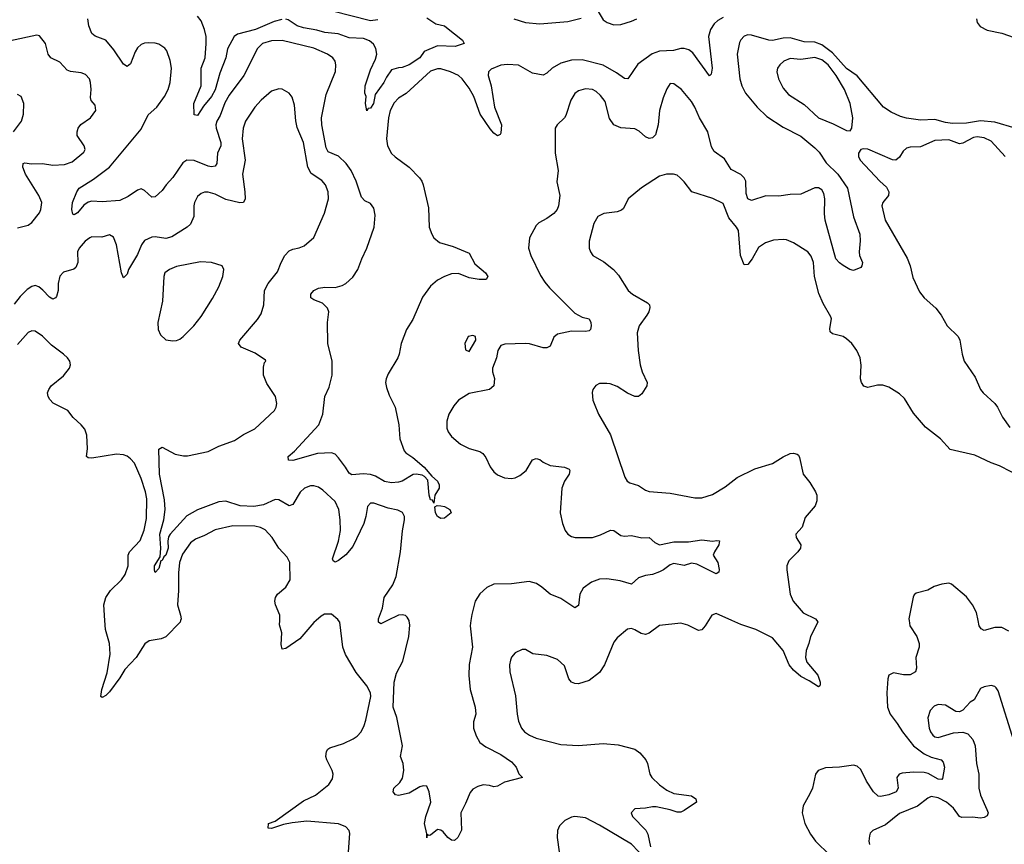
# Model space of a CAD drawing. Header units: inches. Extents: x 1649636 to 1815363, y 506543 to 641975.
# Tile 549 of 656: x 1761342 to 1766924, y 568732 to 573406. Entities that reach past the tile are written whole.
import ezdxf

# ---------------------------------------------------------------- set-up
doc = ezdxf.new("R2010")
doc.units = ezdxf.units.IN
doc.header["$MEASUREMENT"] = 0
doc.layers.add('B7566', color=7, linetype='Continuous')
doc.layers.add('B7567', color=7, linetype='Continuous')

msp = doc.modelspace()

# ---------------------------------------------------------------- linework, layer by layer
at = {"layer": 'B7566', "color": 5}
for points, elevation in [([(1762253.6, 570000), (1762250.7, 569990), (1762170, 569908.2), (1762144.1, 569895.9), (1762075.6, 569884.4), (1762052, 569868), (1762001.5, 569790), (1761937.1, 569722.8), (1761910, 569676), (1761850, 569597), (1761830, 569576), (1761810, 569564), (1761802, 569570), (1761808, 569610), (1761836.6, 569703.4), (1761854.6, 569810), (1761850.8, 569870.8), (1761827.4, 569950), (1761824, 570000)], 580), ([(1763206.1, 568690), (1763213.5, 568793.5), (1763209.7, 568810), (1763190.5, 568830.5), (1763148.6, 568848.6), (1762970, 568863.6), (1762885.8, 568854.2), (1762836.6, 568843.4), (1762770, 568820.7), (1762750, 568824), (1762753.2, 568850), (1762790, 568863.8), (1762950, 568979), (1763018.7, 569010), (1763094.5, 569070), (1763116.1, 569103.9), (1763118.4, 569130), (1763114, 569150), (1763083.1, 569210), (1763078.3, 569230), (1763082, 569258), (1763088.8, 569271.2), (1763100.7, 569279.3), (1763176.8, 569303.2), (1763232, 569330), (1763255.2, 569344.8), (1763276.9, 569370), (1763295.3, 569404.7), (1763304.9, 569435.1), (1763332.2, 569570), (1763329.7, 569590), (1763309.7, 569630), (1763250, 569706), (1763188.3, 569808.3), (1763174.5, 569850), (1763156.2, 569990), (1763149.6, 570000)], 580), ([(1763021.9, 570000), (1763010, 569989.6), (1762930, 569896.1), (1762850, 569842.4), (1762830, 569837.2), (1762824.6, 569864.6), (1762828.4, 569930), (1762815.4, 569975.4), (1762815.6, 570000)], 580), ([(1763427.3, 570000), (1763390, 569981.7), (1763376.2, 569990), (1763375.3, 569995.3), (1763375.5, 570000)], 560), ([(1763900.2, 570000), (1763896.2, 569970), (1763909.4, 569850), (1763890.2, 569750.2), (1763888.2, 569688.2), (1763896.5, 569610), (1763924.4, 569510), (1763927.7, 569470), (1763914.6, 569425.4), (1763915.3, 569390), (1763930, 569347.3), (1763950, 569308.7), (1763983.7, 569283.7), (1764070, 569240.4), (1764130, 569199.1), (1764156.3, 569170), (1764171.1, 569131.1), (1764192, 569110), (1764090, 569084.2), (1764050, 569062), (1764030, 569058.4), (1764005.9, 569065.9), (1763970, 569068.5), (1763939.6, 569060.4), (1763910, 569044.5), (1763895.1, 569024.9), (1763870, 568962.7), (1763842.4, 568910), (1763847.1, 568812.9), (1763826, 568770), (1763806.8, 568753.2), (1763790, 568754.5), (1763770, 568769.7), (1763743.1, 568803.1), (1763730, 568811.6), (1763710, 568815.6), (1763670, 568784.5), (1763662.7, 568782.7), (1763652, 568788), (1763649.5, 568769.5), (1763649.6, 568790.4), (1763636, 568850), (1763644.4, 568890), (1763672.8, 568970), (1763663.5, 569030), (1763650, 569060.7), (1763630, 569064), (1763610, 569057.6), (1763550, 569022.6), (1763490, 569008), (1763472.3, 569012.3), (1763459.3, 569030), (1763463.7, 569050), (1763497.2, 569082.7), (1763512.7, 569107.3), (1763520.5, 569150), (1763515.4, 569190), (1763501.3, 569230), (1763512.8, 569290), (1763479.8, 569450), (1763459.6, 569510), (1763464.3, 569650), (1763478.5, 569701.5), (1763514.1, 569770), (1763547.5, 569910), (1763554.1, 569974.1), (1763550, 569999.3), (1763549.6, 570000)], 560), ([(1765247.1, 570000), (1765228.7, 569970), (1765210, 569947.8), (1765190, 569943), (1765130, 569974.7), (1765090, 569985.6), (1764970, 569972.8), (1764910, 569928.3), (1764890, 569921.1), (1764866, 569926), (1764830, 569948), (1764810, 569954.8), (1764788.2, 569951.8), (1764730, 569903), (1764710, 569877.6), (1764656.9, 569750), (1764630, 569705.4), (1764570, 569659.7), (1764510, 569641.7), (1764490, 569642.6), (1764470, 569651.6), (1764455.8, 569670), (1764430, 569743.7), (1764390, 569779.6), (1764330, 569801.6), (1764251.7, 569811.7), (1764210, 569836), (1764190, 569836.2), (1764150, 569818), (1764130, 569792.7), (1764124.5, 569775.5), (1764119.6, 569750), (1764121.5, 569710), (1764153.4, 569573.4), (1764161.5, 569470), (1764169.3, 569430), (1764186, 569390), (1764204, 569370), (1764233.1, 569350), (1764270, 569333.7), (1764410, 569297.4), (1764510, 569292.8), (1764650, 569304.1), (1764735.1, 569295.1), (1764830, 569271.7), (1764858.4, 569250), (1764891.8, 569210), (1764900.9, 569190), (1764913.7, 569130), (1764926.7, 569110), (1764969, 569069), (1765010, 569037.8), (1765050, 569020.7), (1765150, 569006.7), (1765174.9, 568990), (1765178.8, 568970), (1765110, 568922.9), (1765090, 568913.8), (1765070, 568913.5), (1765030, 568926.4), (1764950, 568944.2), (1764930, 568944.7), (1764890, 568935.8), (1764830, 568933.3), (1764808.9, 568911.1), (1764816.1, 568890), (1764891.2, 568811.2), (1764903.9, 568790), (1764918.2, 568718.2)], 580), ([(1765860.6, 570000), (1765867.2, 569990), (1765824.9, 569910), (1765816.9, 569870), (1765801, 569830), (1765796.8, 569790), (1765804.8, 569764.8), (1765866.7, 569690), (1765880.8, 569650), (1765880, 569640.1), (1765878, 569630), (1765870, 569625.1), (1765818.5, 569658.5), (1765770, 569682.8), (1765730, 569719.2), (1765703.9, 569750), (1765670.6, 569830.6), (1765610, 569902.6), (1765514.7, 569950), (1765430, 569977.1), (1765379.5, 570000)], 580), ([(1766384.2, 570000), (1766389.2, 569970), (1766429.1, 569910), (1766442, 569870), (1766440.9, 569850), (1766422.3, 569790), (1766427.4, 569730), (1766421.3, 569710), (1766390, 569692.3), (1766352.9, 569692.9), (1766295.9, 569704.1), (1766270.4, 569689.6), (1766264.9, 569670), (1766259.1, 569590), (1766262.3, 569510), (1766277.2, 569470), (1766317.5, 569417.5), (1766347, 569370), (1766410, 569289.5), (1766470, 569245.4), (1766510, 569226.2), (1766567, 569210), (1766578.1, 569198.1), (1766585.9, 569170), (1766574.8, 569105.2), (1766570, 569099.7), (1766550, 569101.1), (1766493, 569133), (1766470, 569138.5), (1766410, 569141.6), (1766344.6, 569135.4), (1766328.7, 569130), (1766314.7, 569110), (1766323, 569050), (1766312.1, 569030), (1766270, 569011.4), (1766222.8, 569002.8), (1766210, 569004.4), (1766182.3, 569030), (1766142.3, 569090), (1766110, 569155.8), (1766090, 569175.1), (1766070, 569180.4), (1765990, 569168.7), (1765910, 569166), (1765868.9, 569151.1), (1765853, 569130), (1765836, 569050), (1765822.6, 569017.3), (1765784.4, 568950), (1765777.6, 568910), (1765793.7, 568850), (1765825.3, 568790), (1765853.1, 568750), (1765935.3, 568670)], 620), ([(1766950, 569939.1), (1766910, 569960.4), (1766870, 569959.8), (1766810, 569943), (1766792.3, 569952.3), (1766782.2, 569970), (1766775.7, 570000)], 620), ([(1766978.2, 569318.2), (1766890, 569602), (1766878.7, 569618.7), (1766870, 569626), (1766850, 569631.8), (1766810, 569624.5), (1766790, 569614.5), (1766754, 569550), (1766730, 569537), (1766690, 569492.3), (1766670, 569482), (1766650, 569483.7), (1766590, 569520.5), (1766550, 569524.2), (1766525.8, 569514.2), (1766503.7, 569490), (1766491.5, 569448.5), (1766498.2, 569390), (1766505.2, 569370), (1766519.5, 569350), (1766530, 569341.5), (1766550, 569337.7), (1766636.3, 569363.7), (1766690, 569367.6), (1766718, 569358), (1766746.7, 569326.7), (1766758.5, 569290), (1766765.8, 569190), (1766779.6, 569130), (1766779.2, 569050), (1766789.3, 569010), (1766826, 568930), (1766832, 568910), (1766826.8, 568893.2), (1766810, 568883.1), (1766790, 568879.8), (1766744.8, 568884.8), (1766683.2, 568883.2), (1766669.9, 568889.9), (1766637.1, 568937), (1766596.4, 568970), (1766550, 568995), (1766510, 569002), (1766490, 568993.3), (1766431.5, 568948.5), (1766330, 568905.8), (1766250, 568841.4), (1766178.8, 568810), (1766164.7, 568795.3), (1766159.3, 568780.7), (1766156.4, 568750), (1766160.3, 568730)], 640), ([(1764890, 568649.9), (1764810, 568733), (1764630, 568841), (1764550, 568881), (1764490, 568888.8), (1764470, 568885.3), (1764432.7, 568867.3), (1764403.1, 568836.9), (1764390.2, 568809.8), (1764389.1, 568770), (1764400.3, 568690)], 580)]:
    msp.add_lwpolyline(points, dxfattribs=dict(at, elevation=elevation))
at = {"layer": 'B7567', "color": 5}
for points, elevation in [([(1765330, 573418.8), (1765299.2, 573400.8), (1765278.5, 573381.5), (1765258.4, 573350), (1765246.9, 573310), (1765268.8, 573131.2), (1765263, 573097), (1765252.2, 573087.8), (1765158.2, 573218.2), (1765135, 573235), (1765110, 573242.6), (1765090, 573242.2), (1765049.5, 573230.5), (1764970, 573227.1), (1764928, 573212), (1764847, 573153), (1764790, 573069.6), (1764770, 573072.3), (1764725.2, 573105.2), (1764650, 573147.4), (1764530, 573177.4), (1764470, 573175.4), (1764410, 573160.1), (1764361.3, 573130), (1764330, 573101.6), (1764310, 573092.1), (1764250, 573101.9), (1764170, 573148.3), (1764107.6, 573152.4), (1764070, 573148.1), (1764015, 573124.9), (1764000.3, 573110), (1763998, 573090), (1764015.2, 573030), (1764034.5, 572910), (1764074, 572810), (1764070, 572762), (1764065.5, 572754.5), (1764050, 572746.6), (1764030, 572762.4), (1764010, 572786.9), (1763951.6, 572870), (1763916.5, 572970), (1763890, 573017.3), (1763850, 573069.8), (1763830, 573089), (1763785.1, 573110), (1763730, 573126.3), (1763710, 573127.7), (1763670, 573113.2), (1763533.4, 572986.6), (1763490, 572960.3), (1763465.4, 572934.6), (1763441.4, 572890), (1763432.1, 572850), (1763421.2, 572730), (1763426.2, 572690), (1763450, 572647.9), (1763470, 572628.3), (1763549.6, 572569.6), (1763607.8, 572510), (1763620.8, 572490), (1763629.3, 572469.3), (1763658.7, 572338.7), (1763664, 572230), (1763678, 572190), (1763690.3, 572170), (1763722.4, 572142.4), (1763799.2, 572119.2), (1763890, 572081.6), (1763922, 572022), (1763982.4, 571970), (1763995.5, 571950), (1763987.1, 571932.9), (1763946.1, 571933.9), (1763890, 571942.6), (1763830, 571966.6), (1763790, 571964.6), (1763749.4, 571950.6), (1763710.4, 571930), (1763670, 571895.4), (1763626.2, 571833.8), (1763570, 571707), (1763534.9, 571650), (1763503.9, 571570), (1763492.9, 571510), (1763485, 571490), (1763430, 571398), (1763419.1, 571370), (1763415.6, 571350), (1763421.6, 571321.6), (1763437.2, 571277.2), (1763470.7, 571210), (1763490.5, 571109.5), (1763497.3, 571030), (1763522, 570962), (1763530.4, 570950.4), (1763570, 570924), (1763634, 570870), (1763678, 570818), (1763710.3, 570790.3), (1763719.3, 570770), (1763719.1, 570750), (1763695.5, 570710), (1763690, 570666), (1763682, 570682), (1763670, 570685.2), (1763662.4, 570710), (1763655.9, 570795.9), (1763636.9, 570816.9), (1763623.3, 570823.3), (1763590, 570829.7), (1763572.1, 570827.9), (1763510, 570789.6), (1763490, 570783.6), (1763450, 570781.3), (1763410, 570788.7), (1763359.2, 570819.2), (1763330, 570828.4), (1763290, 570830.7), (1763225.2, 570825.2), (1763210, 570834.5), (1763189.8, 570870), (1763150, 570922.3), (1763130, 570942.6), (1763110, 570949.8), (1763030, 570946), (1762890, 570906.3), (1762866, 570910), (1762862.9, 570930), (1762900.5, 570959.5), (1763038.3, 571110), (1763059.7, 571170), (1763071.3, 571270), (1763097, 571323), (1763113.2, 571390), (1763113.5, 571470), (1763088.8, 571570), (1763086, 571690), (1763093.7, 571750), (1763086.3, 571770), (1763058.7, 571798.7), (1763010, 571816.9), (1762992, 571830), (1762991.6, 571850), (1763008.8, 571871.2), (1763036.4, 571883.6), (1763070.9, 571889.1), (1763130, 571888.3), (1763170, 571899.7), (1763190, 571911.3), (1763230, 571946.7), (1763259, 571990), (1763281, 572050), (1763309.8, 572110), (1763351.8, 572230), (1763357.4, 572297.4), (1763350, 572338), (1763330, 572362.9), (1763298.9, 572378.9), (1763279.3, 572399.3), (1763250, 572491.2), (1763221.3, 572550), (1763193.4, 572590), (1763150, 572632.2), (1763090, 572656.4), (1763079.6, 572679.6), (1763055.2, 572810), (1763052.3, 572850), (1763078.4, 572981.6), (1763131.5, 573111.5), (1763134.7, 573150), (1763129.7, 573170), (1763116.9, 573190), (1763087.3, 573210), (1763010, 573243.7), (1762830, 573287), (1762770, 573285), (1762718.4, 573270), (1762690, 573241.6), (1762613, 573090), (1762530, 572978.7), (1762505.5, 572934.5), (1762477.9, 572862.1), (1762459, 572830), (1762453.8, 572810), (1762456.3, 572790), (1762482.5, 572710), (1762481.5, 572690), (1762463.9, 572650), (1762460.2, 572590), (1762450, 572575.8), (1762430, 572571.7), (1762410, 572575.4), (1762330, 572606.9), (1762290, 572608.7), (1762266.3, 572593.7), (1762210, 572510.9), (1762172.4, 572470), (1762150, 572437.6), (1762110, 572400.7), (1762090, 572399.5), (1762050, 572437), (1762030, 572446.3), (1762010, 572439.2), (1761956.8, 572403.2), (1761910, 572380.2), (1761810, 572372.4), (1761750, 572376.8), (1761729.4, 572370.6), (1761705.6, 572354.4), (1761670, 572311.8), (1761650, 572299.3), (1761642.5, 572302.5), (1761636.3, 572330), (1761641.5, 572370), (1761666.2, 572430), (1761679.1, 572450), (1761759.1, 572500.9), (1761850, 572570.2), (1762030, 572786), (1762070, 572866.3), (1762118.4, 572910), (1762162, 572970), (1762182.9, 573010), (1762194.6, 573050), (1762202.7, 573130), (1762195.2, 573175.2), (1762175.6, 573230), (1762163.8, 573243.8), (1762130, 573267.3), (1762110, 573273), (1762074.5, 573274.5), (1762050, 573272.6), (1762030, 573264.2), (1762010, 573245.6), (1761996.1, 573223.9), (1761970, 573156), (1761950, 573139.6), (1761930, 573153.3), (1761875, 573235), (1761830.5, 573290.5), (1761770, 573312.3), (1761750, 573328), (1761732.9, 573370), (1761727.5, 573410)], 540), ([(1762827.3, 573407.3), (1762784.6, 573395.4), (1762678.9, 573350), (1762575.8, 573324.2), (1762557.6, 573310), (1762519.8, 573240.2), (1762510, 573189.5), (1762476.7, 573103.3), (1762450, 573007.7), (1762430, 572971.1), (1762383.6, 572916.4), (1762350, 572862.7), (1762330, 572866), (1762329.7, 572930), (1762369.7, 573030), (1762370.9, 573130), (1762392.5, 573190), (1762399.5, 573270), (1762398.1, 573310), (1762389.8, 573350), (1762370, 573399.7), (1762350, 573426)], 520), ([(1763115.2, 573455.2), (1763330, 573400.1), (1763372.5, 573407.5)], 520), ([(1764610, 573470.5), (1764650, 573404.5), (1764672.2, 573390), (1764710, 573376.6), (1764750, 573378.7), (1764810, 573397.3), (1764840.4, 573410)], 540), ([(1763650, 573416.4), (1763702, 573382), (1763750, 573370.7), (1763762, 573362), (1763852, 573290), (1763862, 573270), (1763810, 573254.5), (1763710, 573257.2), (1763634.8, 573225.2), (1763610.4, 573190), (1763550, 573149.4), (1763510, 573134), (1763490, 573132.7), (1763450, 573120.5), (1763420.7, 573079.3), (1763407.1, 573050), (1763357.6, 572982.4), (1763346.7, 572930), (1763330, 572903.7), (1763318, 572902), (1763310, 572888.7), (1763303, 572930), (1763306, 572970), (1763298, 572990), (1763300.9, 573030), (1763330, 573121), (1763358.2, 573181.8), (1763366, 573210), (1763361.5, 573241.5), (1763347, 573267), (1763325.2, 573285.2), (1763290, 573299.4), (1763210, 573302.5), (1763146.4, 573326.4), (1763072.5, 573332.5), (1763026, 573346), (1762950, 573359.4), (1762915.6, 573370), (1762864.1, 573404.1), (1762850, 573409.1)], 520), ([(1764143.6, 573410), (1764209, 573389), (1764290, 573381.2), (1764450, 573396.3), (1764525.2, 573414.8)], 540), ([(1766767, 573410), (1766770.4, 573390), (1766787.7, 573367.7), (1766826.8, 573346.8), (1766910, 573328.5), (1767050, 573280.4)], 560), ([(1761330, 572225.7), (1761390, 572240.8), (1761410, 572256), (1761453.5, 572310), (1761461.5, 572330), (1761467.7, 572370), (1761450.8, 572410), (1761374.3, 572530), (1761359.7, 572570), (1761362, 572590), (1761370, 572594.9), (1761409.3, 572589.3), (1761470, 572590.9), (1761530, 572582), (1761595.1, 572584.9), (1761639.9, 572600.1), (1761705.1, 572654.9), (1761713.6, 572670), (1761706.3, 572690), (1761668.3, 572750), (1761667.1, 572770), (1761673.1, 572790), (1761689, 572811), (1761742.7, 572850), (1761773.9, 572890), (1761770, 572920.5), (1761747.6, 572947.6), (1761743.8, 572963.8), (1761747.4, 573010), (1761743.5, 573050), (1761736.9, 573070), (1761714.3, 573094.3), (1761690, 573104.4), (1761630, 573111.8), (1761610, 573118.8), (1761570, 573165), (1761518.4, 573190), (1761503.5, 573210), (1761487.3, 573270), (1761453.3, 573313.3), (1761438, 573318), (1761290, 573286.3)], 560), ([(1766985.3, 572790), (1766870, 572825.4), (1766790, 572833), (1766710, 572819.5), (1766630, 572817.5), (1766590, 572822.3), (1766530, 572840.2), (1766450, 572836.7), (1766370, 572846.7), (1766336.3, 572856.3), (1766282.1, 572882.1), (1766238.9, 572910), (1766090, 573088.3), (1766030, 573129), (1765950, 573217.8), (1765890, 573262.8), (1765850, 573277.8), (1765790, 573280.4), (1765710, 573302), (1765670, 573301), (1765610, 573287.9), (1765590, 573289.9), (1765490, 573318.5), (1765470, 573319.1), (1765450, 573312.7), (1765430, 573291.2), (1765423.5, 573276.5), (1765410.2, 573210), (1765424.5, 573070), (1765435.2, 573030), (1765456.5, 572990), (1765523.2, 572910), (1765577.5, 572857.5), (1765670, 572796.9), (1765770, 572745.4), (1765850, 572679.7), (1765874, 572654), (1765913.9, 572593.9), (1765981.3, 572530), (1766034.8, 572450), (1766068.7, 572288.7), (1766104.4, 572190), (1766106.9, 572153.1), (1766100.7, 572090), (1766104, 572070), (1766120.5, 572030), (1766117.3, 572010), (1766110, 572001.2), (1766070, 571983.7), (1766049, 571990), (1766010, 572012), (1765990, 572026.6), (1765969.7, 572050.3), (1765908.3, 572270), (1765904.4, 572304.4), (1765906.3, 572390), (1765900.7, 572420.7), (1765890, 572441.7), (1765870, 572453.3), (1765850, 572452.3), (1765770, 572416.3), (1765710, 572414.8), (1765645.7, 572405.7), (1765571.9, 572408.1), (1765490, 572380.4), (1765470, 572389.7), (1765461.4, 572421.4), (1765458.7, 572490), (1765449.9, 572509.9), (1765430, 572527.9), (1765376.2, 572556.2), (1765337.6, 572617.6), (1765278.4, 572658.4), (1765264.3, 572684.3), (1765242.9, 572770), (1765195.8, 572850), (1765169.7, 572910), (1765150, 572942), (1765094, 573010), (1765050, 573042.7), (1765030, 573044), (1765010, 573014), (1764990, 572962.7), (1764968.8, 572891.2), (1764961.5, 572810), (1764946.8, 572753.2), (1764930, 572735.6), (1764910, 572732.8), (1764890, 572741.7), (1764853.7, 572773.7), (1764830, 572786.6), (1764750, 572792.3), (1764709.6, 572810), (1764686, 572846), (1764661, 572941), (1764635.2, 572975.2), (1764610, 572999.5), (1764590, 573009.6), (1764550, 573012.8), (1764510, 573001.6), (1764490, 572987), (1764467.2, 572950), (1764437.8, 572862.2), (1764430.2, 572849.8), (1764388.2, 572810), (1764377.1, 572790), (1764378.4, 572650), (1764394.9, 572550), (1764387, 572487), (1764403.7, 572410), (1764396.5, 572350), (1764388.4, 572330), (1764370, 572307.6), (1764330, 572278), (1764285.4, 572254.6), (1764270, 572239.5), (1764232.4, 572170), (1764226.7, 572110), (1764240.4, 572070), (1764295.3, 571955.3), (1764318.6, 571918.6), (1764345.4, 571885.4), (1764490, 571741.5), (1764530, 571719.6), (1764570.6, 571710), (1764580.4, 571690), (1764582.4, 571670), (1764578, 571650), (1764570, 571642.9), (1764550, 571638.3), (1764470, 571639.4), (1764390, 571623.1), (1764370, 571607), (1764350, 571556), (1764330, 571545.1), (1764310, 571546), (1764232.1, 571567.9), (1764210, 571569.7), (1764093, 571567), (1764070, 571559), (1764053.4, 571530), (1764046, 571490), (1764022.8, 571430), (1764022.8, 571410), (1764032.8, 571372.8), (1764030.7, 571330), (1764004.7, 571310), (1763890, 571286.2), (1763830.4, 571250), (1763802.7, 571217.3), (1763774.9, 571170), (1763762.6, 571130), (1763763.7, 571090), (1763770.4, 571070), (1763790, 571043.8), (1763840, 571000), (1763890, 570975.6), (1763950, 570958.9), (1763967.4, 570947.4), (1763985, 570925), (1764010, 570870.5), (1764030, 570843.1), (1764050, 570825.7), (1764090, 570808.5), (1764130, 570804.4), (1764151.1, 570808.9), (1764177.5, 570822.5), (1764213.6, 570850), (1764250, 570910.6), (1764270, 570918), (1764290, 570913), (1764310, 570897.1), (1764350, 570879.3), (1764430.3, 570870.3), (1764457.2, 570857.2), (1764461.6, 570850), (1764456.5, 570830), (1764430, 570789.5), (1764416.1, 570750), (1764406.4, 570610), (1764418.4, 570550), (1764434, 570510), (1764450.4, 570490), (1764470, 570477.4), (1764490.2, 570470.2), (1764588.7, 570470), (1764634.8, 570485.2), (1764691.8, 570511.8), (1764710.2, 570510.2), (1764750, 570481.6), (1764770, 570478.4), (1764810, 570482.6), (1764870, 570468.7), (1764910, 570470.4), (1764943, 570443), (1764970, 570429.4), (1765050, 570445.5), (1765133.2, 570446.8), (1765210, 570457.5), (1765269.8, 570450.2), (1765294.4, 570454.4), (1765310, 570451), (1765306.4, 570430), (1765281.1, 570390), (1765274, 570370), (1765300.3, 570330), (1765308.2, 570290), (1765305.2, 570274.8), (1765290, 570265.6), (1765180.2, 570320.2), (1765150, 570324.6), (1765110, 570312.6), (1765050, 570323.5), (1765030, 570316.4), (1764992.8, 570287.2), (1764970, 570275.6), (1764930, 570261), (1764890, 570254.8), (1764850, 570242), (1764810, 570205.4), (1764745.6, 570225.6), (1764670, 570237.4), (1764630, 570235.3), (1764583, 570217), (1764535.6, 570184.4), (1764516.9, 570150), (1764510, 570085.2), (1764490, 570071.6), (1764410, 570125.1), (1764349.8, 570149.8), (1764302.9, 570190), (1764272, 570210), (1764230, 570220.9), (1764130, 570207.4), (1764030, 570206.3), (1763990, 570187.6), (1763950, 570151.8), (1763924, 570110), (1763904.8, 570035.2), (1763900.2, 570000)], 560), ([(1761307.1, 572770), (1761351, 572830), (1761363.5, 572870), (1761364.4, 572930), (1761350.7, 572970), (1761330, 572982)], 580), ([(1763375.5, 570000), (1763376, 570010), (1763398.8, 570070), (1763407.7, 570130), (1763456.6, 570203.4), (1763476.5, 570250), (1763501.2, 570390), (1763512.2, 570507.8), (1763523.7, 570570), (1763522.9, 570590), (1763512.2, 570612.2), (1763486.5, 570626.5), (1763430, 570636.8), (1763350, 570665.6), (1763330, 570665.4), (1763313, 570647), (1763303.8, 570590), (1763291.9, 570550), (1763230, 570419.8), (1763190, 570371.9), (1763150, 570340.4), (1763130, 570331.8), (1763118.6, 570338.6), (1763115.1, 570350), (1763149.9, 570450.1), (1763159.6, 570510), (1763158.8, 570570), (1763150.9, 570630), (1763130, 570674.2), (1763059.7, 570739.7), (1763036.2, 570756.2), (1763010, 570763.7), (1762990, 570763.7), (1762956, 570750), (1762931.9, 570728.1), (1762890, 570656.9), (1762870, 570651.1), (1762810, 570684.8), (1762790, 570687.1), (1762724.4, 570655.6), (1762670, 570646.8), (1762590.9, 570650.9), (1762510, 570675.9), (1762470, 570673.8), (1762350, 570627.2), (1762290, 570592.9), (1762270, 570573.6), (1762195, 570490), (1762185.7, 570474.3), (1762181.5, 570450), (1762182.5, 570410), (1762170, 570371.2), (1762158.8, 570361.2), (1762150, 570340.7), (1762142, 570338), (1762130, 570296), (1762110, 570273.2), (1762105.1, 570285.1), (1762106.8, 570310), (1762138.4, 570361.6), (1762141.7, 570410), (1762136.4, 570490), (1762159.4, 570570), (1762167.3, 570630), (1762163.4, 570683.4), (1762134.5, 570830), (1762130, 570971.3), (1762150, 570983), (1762222.5, 570942.5), (1762270, 570933.4), (1762293.8, 570933.8), (1762410, 570959), (1762471.5, 570988.5), (1762559.1, 571020.9), (1762610, 571055), (1762674.2, 571085.8), (1762785.4, 571190), (1762796.4, 571210), (1762799.7, 571230), (1762792, 571270), (1762742.7, 571342.7), (1762724.7, 571390), (1762724.4, 571435.6), (1762730, 571462), (1762738, 571470), (1762735.3, 571475.3), (1762675.9, 571515.9), (1762597.2, 571550), (1762582.9, 571570), (1762589.6, 571590), (1762690, 571705.7), (1762710, 571739.3), (1762726.4, 571790), (1762728.9, 571870), (1762749.9, 571910.1), (1762804, 571976), (1762823.2, 572030), (1762845, 572070), (1762870, 572095.8), (1762890, 572105.8), (1762926.7, 572113.3), (1762955.3, 572124.7), (1763008.9, 572171.1), (1763070.5, 572309.5), (1763091.6, 572390), (1763090.6, 572430.6), (1763075.6, 572470), (1763054, 572494), (1762994.7, 572534.7), (1762975.8, 572570), (1762950.8, 572709.2), (1762914.2, 572794.2), (1762906.8, 572833.2), (1762900.3, 572920.3), (1762886, 572966), (1762869.7, 572989.7), (1762830, 573011.6), (1762810, 573014), (1762770, 572999.7), (1762710.1, 572949.9), (1762674.7, 572910), (1762621.6, 572830), (1762608.6, 572790), (1762603.2, 572730), (1762620.2, 572610), (1762605.2, 572530), (1762618, 572430), (1762619.3, 572390), (1762610.8, 572370), (1762590, 572368.5), (1762510, 572385.7), (1762450, 572416), (1762410, 572428.5), (1762390, 572428.2), (1762370, 572421.3), (1762350, 572403.6), (1762333.2, 572370), (1762328.6, 572350), (1762328.2, 572290), (1762310, 572246.6), (1762290.9, 572229.1), (1762204.3, 572175.7), (1762170, 572166.2), (1762110, 572175), (1762090, 572173.8), (1762050, 572154), (1762032.2, 572130), (1762010, 572074), (1761959, 571990), (1761950, 571963.7), (1761930, 571942.7), (1761918, 571970), (1761889.8, 572129.8), (1761873.2, 572173.2), (1761850, 572186.6), (1761807.6, 572172.4), (1761750, 572174), (1761739.3, 572170), (1761712.6, 572150), (1761678.2, 572110), (1761670.2, 572089.8), (1761670.8, 572029.2), (1761659.1, 572000.9), (1761648.4, 571991.6), (1761590, 571974.8), (1761570, 571951.8), (1761560.2, 571910), (1761559.1, 571870), (1761550, 571836), (1761544, 571830), (1761530, 571820.7), (1761510, 571833.6), (1761473.2, 571873.2), (1761450, 571890.8), (1761430, 571898.8), (1761410, 571893.6), (1761384.4, 571875.6), (1761343.4, 571836.6), (1761310, 571793)], 560), ([(1766929.8, 572630), (1766850, 572716.8), (1766810, 572736.2), (1766770, 572741.7), (1766750, 572738.8), (1766690, 572704.9), (1766670, 572702), (1766610, 572725.2), (1766530, 572721.4), (1766450, 572685.6), (1766390, 572683), (1766370, 572677.6), (1766350, 572660.9), (1766330, 572626), (1766310, 572609.5), (1766290, 572611.5), (1766150, 572671.5), (1766126.2, 572673.8), (1766110, 572669), (1766097.3, 572650), (1766097.3, 572630), (1766107.7, 572610), (1766218.4, 572490), (1766256, 572456), (1766270.4, 572430), (1766268, 572410), (1766234.9, 572370), (1766230.4, 572350), (1766247.9, 572270), (1766374.3, 572054.4), (1766390.7, 572010), (1766405, 571945), (1766443.4, 571863.4), (1766469.5, 571829.5), (1766536.1, 571770), (1766567, 571730), (1766599.5, 571670), (1766662.6, 571610), (1766673.1, 571590), (1766684.7, 571510), (1766696.9, 571470), (1766759.4, 571379.4), (1766789.1, 571310), (1766804.6, 571290), (1766871.6, 571230), (1766886, 571210), (1766913.4, 571153.4), (1766955, 571095)], 580), ([(1767030, 570809.6), (1766897.3, 570877.3), (1766850, 570893.5), (1766758, 570938), (1766616.9, 570970), (1766562, 571030), (1766477, 571097), (1766410, 571175.1), (1766357.8, 571257.8), (1766330, 571285.1), (1766270, 571322.6), (1766234.8, 571334.8), (1766205.6, 571334.4), (1766150, 571321.3), (1766128.2, 571328.2), (1766114, 571350), (1766109.5, 571370), (1766112.6, 571447.4), (1766107.4, 571490), (1766088.7, 571530), (1766059.3, 571570), (1766030, 571597.4), (1766010, 571609.8), (1765950, 571624.2), (1765936.9, 571636.9), (1765934.7, 571654.7), (1765944.2, 571710), (1765941.4, 571721.4), (1765897.9, 571797.9), (1765873.4, 571853.4), (1765848.3, 571950), (1765843.2, 572030), (1765830, 572065.1), (1765810, 572090.8), (1765730, 572141.1), (1765690, 572158.3), (1765670, 572159.8), (1765615.6, 572155.6), (1765570, 572141.2), (1765530, 572113.7), (1765493.8, 572050), (1765470, 572018), (1765450, 572016.9), (1765429, 572070), (1765416.3, 572210), (1765406.8, 572230), (1765363, 572283), (1765330, 572363.5), (1765272.5, 572392.5), (1765152, 572430), (1765110, 572486), (1765086, 572510), (1765070, 572523.7), (1765049.6, 572529.6), (1765009.6, 572529.6), (1764970, 572519.2), (1764867.6, 572452.4), (1764791.8, 572390), (1764764.4, 572335.6), (1764754.5, 572325.5), (1764730, 572316), (1764653.3, 572306.7), (1764620.4, 572290), (1764597, 572250), (1764570.4, 572150.4), (1764570.4, 572110), (1764577.6, 572090), (1764590.6, 572070), (1764653.3, 572033.3), (1764709.2, 571989.2), (1764736.7, 571956.7), (1764792.2, 571870), (1764816.4, 571850), (1764900.4, 571800.4), (1764912, 571790), (1764914.9, 571774.9), (1764909, 571750), (1764898, 571730), (1764854.9, 571670), (1764843.5, 571630), (1764848.1, 571530), (1764860.2, 571450), (1764870.2, 571410), (1764899.5, 571350), (1764897.6, 571330), (1764870, 571284.5), (1764850, 571269.6), (1764830, 571269.7), (1764788.1, 571288.1), (1764730, 571326), (1764690, 571341.6), (1764670, 571344.5), (1764630, 571342.7), (1764607.5, 571332.5), (1764591, 571310), (1764587.5, 571292.5), (1764590.6, 571250), (1764598, 571230), (1764624.2, 571170), (1764691.8, 571051.8), (1764772.3, 570812.3), (1764786.4, 570790), (1764800.2, 570780.2), (1764850, 570766.4), (1764890, 570738.7), (1764910, 570731.7), (1765030, 570722.2), (1765170, 570694.9), (1765210, 570696.5), (1765270, 570714.3), (1765341.9, 570758.1), (1765409.8, 570810.2), (1765510, 570860.8), (1765609.8, 570890.2), (1765670, 570928.7), (1765710, 570947), (1765730, 570948.4), (1765750, 570943), (1765756.7, 570936.7), (1765763.9, 570923.9), (1765784.2, 570830), (1765821.7, 570781.7), (1765853.4, 570730), (1765861.7, 570710), (1765862, 570678), (1765852, 570650), (1765795.8, 570584.2), (1765779.1, 570530), (1765742.8, 570490), (1765744, 570470), (1765770.4, 570430), (1765768.4, 570410), (1765754.4, 570390), (1765702.2, 570337.8), (1765691.7, 570310), (1765691.6, 570288.4), (1765710.2, 570150.2), (1765726.7, 570110), (1765783, 570043), (1765854, 570010), (1765860.6, 570000)], 580), ([(1761824, 570000), (1761818, 570090), (1761830.6, 570130), (1761855.6, 570170), (1761918.2, 570230), (1761939.6, 570260.4), (1761956.5, 570310), (1761956.8, 570370), (1761963.5, 570390), (1762025.4, 570454.6), (1762048, 570512), (1762061.4, 570578.6), (1762061.9, 570690), (1762054.6, 570730), (1762030, 570804.7), (1761991.7, 570891.7), (1761970, 570916.4), (1761950, 570930.9), (1761930, 570938.7), (1761890, 570943.1), (1761750, 570920.5), (1761730, 570922.7), (1761721.2, 570930), (1761726.2, 570973.8), (1761722.9, 571050), (1761710, 571085.2), (1761690, 571109.3), (1761644, 571150), (1761614, 571190), (1761532.1, 571232.1), (1761512.1, 571252.1), (1761502.7, 571270), (1761499.3, 571290), (1761506, 571310), (1761520.9, 571330), (1761590, 571388), (1761623.7, 571430), (1761629.3, 571450), (1761626, 571470), (1761612.3, 571490), (1761589.5, 571510), (1761521.2, 571561.2), (1761470, 571611.2), (1761430, 571640.5), (1761410, 571642.4), (1761390, 571633), (1761330, 571564.2)], 580), ([(1762815.6, 570000), (1762815.8, 570030), (1762791.1, 570090), (1762788.6, 570110), (1762792.4, 570130), (1762804, 570150), (1762851.2, 570190), (1762875.4, 570230), (1762872.4, 570330), (1762858.5, 570358.5), (1762810, 570409.6), (1762773.3, 570470), (1762733.8, 570513.8), (1762707.5, 570527.5), (1762674.5, 570534.5), (1762550, 570536), (1762450, 570513.7), (1762390, 570482), (1762337.9, 570462.1), (1762310, 570440.3), (1762264.5, 570375.5), (1762248.3, 570328.3), (1762242.3, 570270), (1762242.2, 570170), (1762236.4, 570090), (1762253.9, 570030), (1762256.6, 570010), (1762253.6, 570000)], 580), ([(1766775.7, 570000), (1766765.8, 570045.8), (1766744, 570090), (1766710, 570135.1), (1766625.4, 570205.4), (1766610, 570211.8), (1766570, 570207.1), (1766526.6, 570193.4), (1766490, 570172.8), (1766424.7, 570155.3), (1766413.8, 570146.2), (1766407.3, 570132.7), (1766382.6, 570010), (1766384.2, 570000)], 620), ([(1763149.6, 570000), (1763145.8, 570005.8), (1763110, 570037.2), (1763070, 570037), (1763050, 570024.5), (1763021.9, 570000)], 580), ([(1763549.6, 570000), (1763539, 570019), (1763528.7, 570028.7), (1763510, 570033.1), (1763490, 570030.8), (1763427.3, 570000)], 560), ([(1765379.5, 570000), (1765290, 570040.7), (1765265.5, 570030), (1765247.1, 570000)], 580)]:
    msp.add_lwpolyline(points, dxfattribs=dict(at, elevation=elevation))
for points, elevation in [([(1765850, 573191.5), (1765770, 573179.1), (1765710, 573185.1), (1765674.4, 573170), (1765652.2, 573150), (1765638.7, 573130), (1765635.3, 573110), (1765644.2, 573070), (1765670, 573018), (1765701.1, 572981.1), (1765790, 572925.2), (1765870, 572848.9), (1765954.8, 572814.8), (1766030, 572777.3), (1766050, 572776), (1766059.3, 572790), (1766065.1, 572850), (1766050.7, 572930), (1766018.9, 573010), (1765970.4, 573090), (1765926.1, 573150), (1765890, 573178.6)], 580), ([(1762366.6, 572033.4), (1762230, 572006.3), (1762190.8, 571990), (1762163.8, 571970), (1762158.4, 571950), (1762150.4, 571810), (1762125.5, 571690), (1762126, 571650), (1762139.9, 571619.9), (1762170, 571590.8), (1762210, 571585.5), (1762230, 571588.2), (1762250, 571595.5), (1762269.3, 571610), (1762329.4, 571670), (1762370, 571724), (1762435.2, 571824.8), (1762470, 571890.8), (1762494, 571950), (1762499.3, 571990), (1762489, 572010), (1762430, 572029.6)], 580), ([(1763910, 571615.3), (1763884.7, 571610), (1763864.7, 571570), (1763870, 571534), (1763890, 571524.7), (1763928, 571590), (1763926, 571610)], 560), ([(1763730, 570577.6), (1763710, 570589.6), (1763698.7, 570610), (1763695.3, 570644.7), (1763708.7, 570651.3), (1763730, 570650.6), (1763750, 570646.4), (1763780.7, 570630), (1763787.7, 570610), (1763750, 570581.3)], 540)]:
    msp.add_lwpolyline(points, close=True, dxfattribs=dict(at, elevation=elevation))

doc.saveas('drawing.dxf')
